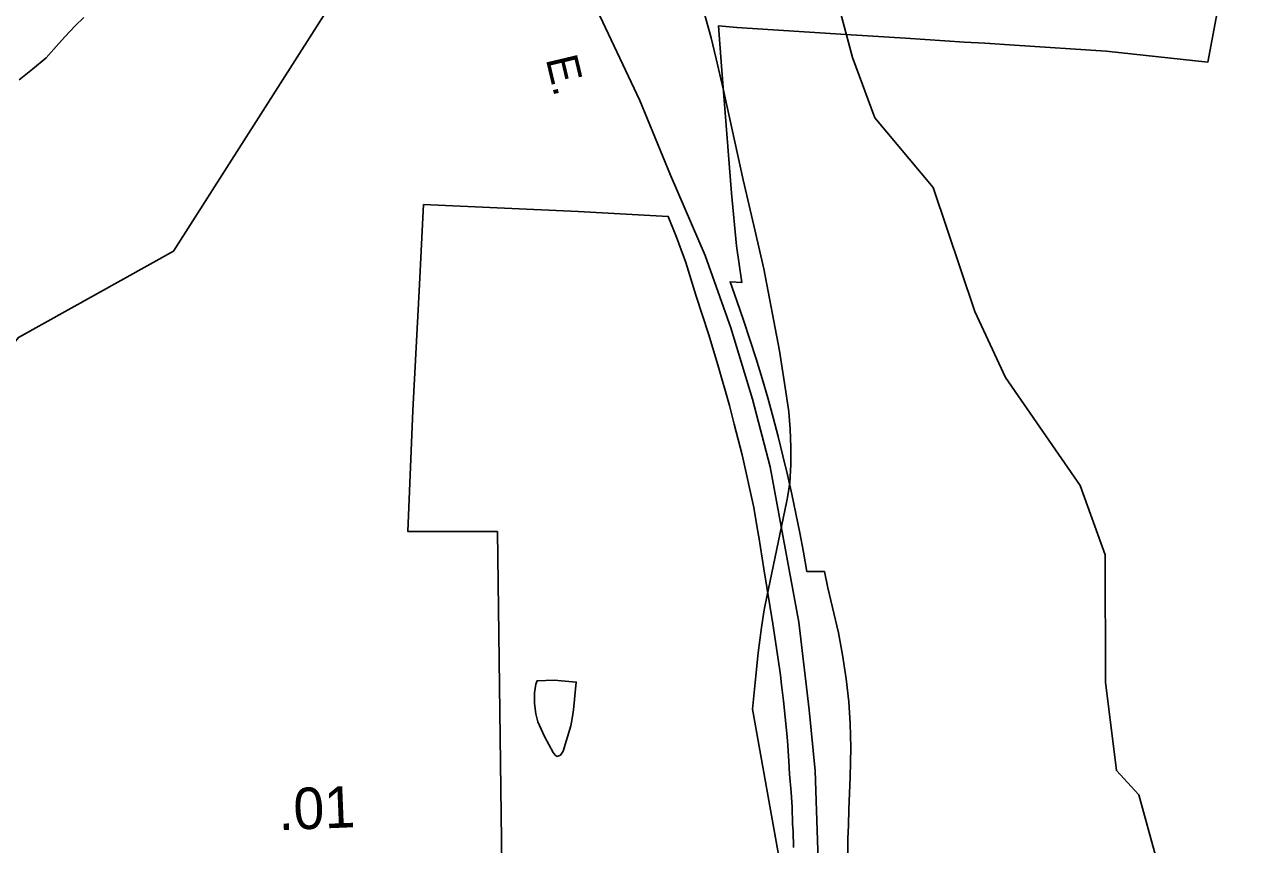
# Model space of a CAD drawing. Extents: x 2001466 to 2224147, y 644118 to 847247.
# Drawn here: x 2047017 to 2050732, y 709469 to 711939 of the extents above; entities that cross this region are included whole.
import ezdxf

# ---------------------------------------------------------------- set-up
doc = ezdxf.new("R2010")
doc.units = 0
for name, color, linetype in [('Exist Boundary Political City Limit New', 7, 'Continuous'), ('Exist Boundary Political City Limit New Hole', 7, 'Continuous'), ('Exist Hydrographic Misc Water Feature', 7, 'Continuous'), ('Exist Road Primary NC Attributed', 7, 'Continuous'), ('Exist Road Primary NC Label', 7, 'Continuous'), ('Exist Road Primary NC Service Mileage Hundredths English Label', 7, 'Continuous'), ('Exist Utilities Electrical Transmission Line', 7, 'Continuous'), ('Map Preparation Boundary City Limit Buffer Line', 7, 'Continuous')]:
    doc.layers.add(name, color=color, linetype=linetype)

msp = doc.modelspace()

# ---------------------------------------------------------------- linework, layer by layer
at = {"layer": 'Exist Boundary Political City Limit New'}
for points in [[(2050620.4, 712025.2), (2050583.2, 711826.4), (2050276.4, 711859.8), (2050000, 711877.4), (2049911, 711883.5), (2049849.5, 711886.9), (2049671.5, 711898.2), (2049492.1, 711909.6), (2049163.9, 711930.4), (2049108, 711935.4), (2049117.6, 711813.9), (2049147.6, 711431.6), (2049162.2, 711272.4), (2049179, 711162.6), (2049143.2, 711164.9), (2049163.9, 711107), (2049183.8, 711048.9), (2049203, 710990.6)], [(2049203, 710990.6), (2049221.6, 710932.1), (2049239.5, 710873.4), (2049256.9, 710814.5), (2049273.5, 710755.4), (2049288.4, 710697.9), (2049302.5, 710640.2), (2049316.1, 710582.4), (2049329.1, 710524.5), (2049341.5, 710466.4), (2049353.2, 710408.2), (2049364.4, 710349.9), (2049374.8, 710291.4), (2049382.2, 710291.4), (2049414.9, 710291.4), (2049428, 710291.4), (2049438.2, 710242.7), (2049470, 710106.6), (2049482.2, 710040), (2049492.9, 709968.2), (2049500.6, 709899.1), (2049505, 709833.5), (2049506.8, 709760.9), (2049505.4, 709671.3), (2049501.1, 709574.4), (2049499.6, 709527.4), (2049498.4, 709485.4), (2049497.6, 709400.7)]]:
    msp.add_lwpolyline(points, dxfattribs=at)
at = {"layer": 'Exist Boundary Political City Limit New Hole'}
for points in [[(2048473.5, 708011.1), (2048441.8, 710411.9), (2048171.8, 710412.3), (2048186.9, 710777.1), (2048205.9, 711137.6), (2048219.6, 711397.8)], [(2048219.6, 711397.8), (2048685.6, 711376.8), (2048957.1, 711361.6), (2048981.5, 711299.5), (2049009.5, 711222.9), (2049041.2, 711121), (2049078.1, 711007.4), (2049106.2, 710914.5), (2049141, 710792.2), (2049155.8, 710735.3), (2049179.8, 710642.9), (2049215, 710484.5), (2049226.2, 710416.9), (2049229.8, 710395.8), (2049244.5, 710299.8), (2049272.5, 710133.3), (2049292.5, 710000), (2049295.1, 709978.7), (2049298.6, 709950.2)], [(2049298.6, 709950.2), (2049304, 709901.5), (2049309.1, 709852.6), (2049313.9, 709803.6), (2049315.9, 709780.9), (2049320.1, 709719.8), (2049322.4, 709681.2), (2049327.1, 709626.9), (2049329.8, 709581.1), (2049331.5, 709531.1), (2049333, 709509.3), (2049334.8, 709460.2)]]:
    msp.add_lwpolyline(points, dxfattribs=at)
at = {"layer": 'Exist Hydrographic Misc Water Feature'}
for points in [[(2049037.3, 712074.5), (2049041.8, 712059.4), (2049085.7, 711899.4), (2049100.8, 711836.4)], [(2049037.3, 712074.5), (2049041.8, 712059.4), (2049085.7, 711899.4), (2049100.8, 711836.4)], [(2051618.5, 708336.3), (2051576.6, 708347), (2051451.6, 708454.6), (2051143.6, 708585.5), (2050826.6, 708844.6), (2050659.7, 709077.7), (2050650.6, 709153.3), (2050450.5, 709344.4), (2050374.6, 709618.3), (2050307.6, 709691.8), (2050274.6, 709958.2), (2050273.5, 710342.1), (2050198.7, 710550.4), (2049972.7, 710876.5), (2049880.7, 711075.2), (2049754.8, 711448.6), (2049579.6, 711658.8), (2049512.6, 711840.7), (2049467.7, 712006)], [(2047196.1, 711961.2), (2047170.3, 711937.2), (2047138.3, 711903.1), (2047112.3, 711873.1), (2047082.5, 711839.1), (2047040.5, 711805), (2047000.5, 711772.9)], [(2049100.8, 711836.4), (2049122.6, 711746.5), (2049141.4, 711660.1)], [(2049100.8, 711836.4), (2049122.6, 711746.5), (2049141.4, 711660.1)], [(2049141.4, 711660.1), (2049182.7, 711471.5), (2049214.4, 711334.3)], [(2049141.4, 711660.1), (2049182.7, 711471.5), (2049214.4, 711334.3)], [(2049214.4, 711334.3), (2049244.6, 711203.8), (2049292, 710956.6), (2049313.7, 710819.9)], [(2049214.4, 711334.3), (2049244.6, 711203.8), (2049292, 710956.6), (2049313.7, 710819.9)], [(2049313.7, 710819.9), (2049319.8, 710772.7), (2049323.9, 710720.2), (2049326.6, 710666.1), (2049325.8, 710614), (2049322.9, 710558.5), (2049317.2, 710520.8)], [(2049313.7, 710819.9), (2049319.8, 710772.7), (2049323.9, 710720.2), (2049326.6, 710666.1), (2049325.8, 710614), (2049322.9, 710558.5), (2049317.2, 710520.8)], [(2049317.2, 710520.8), (2049314.7, 710504.5), (2049247.7, 710186.2), (2049245.2, 710170.3)], [(2049317.2, 710520.8), (2049314.7, 710504.5), (2049247.7, 710186.2), (2049245.2, 710170.3)], [(2049245.2, 710170.3), (2049237.8, 710122.4), (2049227.8, 710046.8), (2049218.8, 709957.5)], [(2049245.2, 710170.3), (2049237.8, 710122.4), (2049227.8, 710046.8), (2049218.8, 709957.5)], [(2048613.4, 709964.2), (2048679.5, 709958.3), (2048671.7, 709874.3), (2048667.8, 709848.3), (2048663.7, 709826.3), (2048640.1, 709750.3), (2048632.1, 709738.3), (2048622.1, 709734.3), (2048615.9, 709738.3), (2048610, 709746.3), (2048583.9, 709794.2), (2048563.8, 709838.1), (2048557.7, 709862.2), (2048553.8, 709894.2), (2048553.6, 709926.1), (2048557.7, 709952.1), (2048561.6, 709962.1), (2048613.4, 709964.2)], [(2049218.8, 709957.5), (2049210.3, 709876.3), (2049307.5, 709337.6)], [(2049218.8, 709957.5), (2049210.3, 709876.3), (2049307.5, 709337.6)]]:
    msp.add_lwpolyline(points, dxfattribs=at)
at = {"layer": 'Exist Road Primary NC Attributed'}
msp.add_lwpolyline([(2049393.5, 708869.9), (2049397.5, 708976.4), (2049406.1, 709175.6), (2049406.1, 709370.1), (2049407.5, 709451.4), (2049400.1, 709690.6), (2049381.5, 709874.4), (2049350.2, 710138.9), (2049297.6, 710427.3), (2049264.3, 710607.2), (2049210.4, 710810.4), (2049145.1, 711026.2), (2049068.6, 711244), (2048963.8, 711485.4), (2048871.5, 711710.4), (2048733.2, 712001.9), (2048569, 712350.5), (2048410.2, 712705.4), (2048268.2, 713019.2), (2048090.4, 713416.3), (2047971.6, 713693.1), (2047876.6, 713902.2), (2047744.7, 714206.4)], dxfattribs=at)
at = {"layer": 'Exist Utilities Electrical Transmission Line'}
msp.add_lwpolyline([(2045901.7, 709656.2), (2046499.6, 710388), (2046998.4, 710996.7), (2047465.7, 711257.3), (2048044, 712164.2), (2048239.9, 712306.1)], dxfattribs=at)
at = {"layer": 'Map Preparation Boundary City Limit Buffer Line'}
for points in [[(2050620.4, 712025.2), (2050583.2, 711826.4), (2050276.4, 711859.8), (2050000, 711877.4), (2049911, 711883.5), (2049849.5, 711886.9), (2049671.5, 711898.2), (2049492.1, 711909.6), (2049163.9, 711930.4), (2049108, 711935.4), (2049117.6, 711813.9), (2049147.6, 711431.6), (2049162.2, 711272.4), (2049179, 711162.6), (2049143.2, 711164.9), (2049163.9, 711107), (2049183.8, 711048.9), (2049203, 710990.6)], [(2048473.5, 708011.1), (2048441.8, 710411.9), (2048171.8, 710412.3), (2048186.9, 710777.1), (2048205.9, 711137.6), (2048219.6, 711397.8)], [(2048219.6, 711397.8), (2048685.6, 711376.8), (2048957.1, 711361.6), (2048981.5, 711299.5), (2049009.5, 711222.9), (2049041.2, 711121), (2049078.1, 711007.4), (2049106.2, 710914.5), (2049141, 710792.2), (2049155.8, 710735.3), (2049179.8, 710642.9), (2049215, 710484.5), (2049226.2, 710416.9), (2049229.8, 710395.8), (2049244.5, 710299.8), (2049272.5, 710133.3), (2049292.5, 710000), (2049295.1, 709978.7), (2049298.6, 709950.2)], [(2049203, 710990.6), (2049221.6, 710932.1), (2049239.5, 710873.4), (2049256.9, 710814.5), (2049273.5, 710755.4), (2049288.4, 710697.9), (2049302.5, 710640.2), (2049316.1, 710582.4), (2049329.1, 710524.5), (2049341.5, 710466.4), (2049353.2, 710408.2), (2049364.4, 710349.9), (2049374.8, 710291.4), (2049382.2, 710291.4), (2049414.9, 710291.4), (2049428, 710291.4), (2049438.2, 710242.7), (2049470, 710106.6), (2049482.2, 710040), (2049492.9, 709968.2), (2049500.6, 709899.1), (2049505, 709833.5), (2049506.8, 709760.9), (2049505.4, 709671.3), (2049501.1, 709574.4), (2049499.6, 709527.4), (2049498.4, 709485.4), (2049497.6, 709400.7)], [(2049298.6, 709950.2), (2049304, 709901.5), (2049309.1, 709852.6), (2049313.9, 709803.6), (2049315.9, 709780.9), (2049320.1, 709719.8), (2049322.4, 709681.2), (2049327.1, 709626.9), (2049329.8, 709581.1), (2049331.5, 709531.1), (2049333, 709509.3), (2049334.8, 709460.2)]]:
    msp.add_lwpolyline(points, dxfattribs=at)

# ---------------------------------------------------------------- texts
at = {"layer": 'Exist Road Primary NC Label'}
msp.add_text('E. ', height=95, rotation=283.3267, dxfattribs=at).set_placement((2048587.5, 711835.9))
at = {"layer": 'Exist Road Primary NC Service Mileage Hundredths English Label'}
msp.add_text('.01', height=125, rotation=2.3222, dxfattribs=at).set_placement((2047783.3, 709511.7))

doc.saveas('drawing.dxf')
